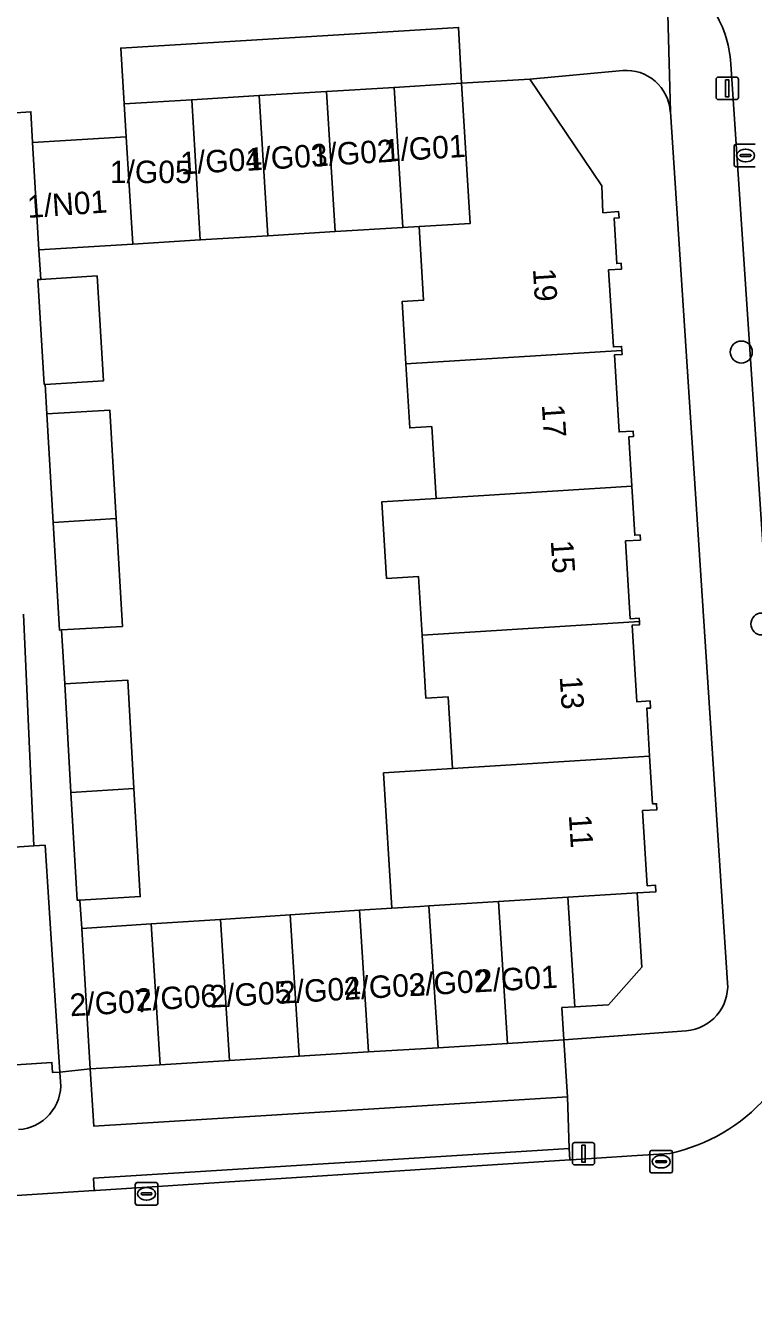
# Model space of a CAD drawing. Extents: x 159680 to 160786, y 387323 to 388340.
# Drawn here: x 160322.2 to 160354.6, y 387893.8 to 387950.4 of the extents above; entities that cross this region are included whole.
import ezdxf

# ---------------------------------------------------------------- set-up
doc = ezdxf.new("R2010")
doc.units = 0
for name, color, linetype in [('IMGEO_Boom', 7, 'Continuous'), ('IMGEO_Erf', 7, 'Continuous'), ('IMGEO_Kolk', 7, 'Continuous'), ('IMGEO_Lichtmast', 7, 'Continuous'), ('IMGEO_Pand', 7, 'Continuous'), ('IMGEO_Pand_nummerreeks', 7, 'Continuous'), ('IMGEO_Parkeervlak_open', 7, 'Continuous'), ('IMGEO_Rijbaan_lokaal_open', 7, 'Continuous'), ('IMGEO_Voetpad_open', 7, 'Continuous')]:
    doc.layers.add(name, color=color, linetype=linetype)

msp = doc.modelspace()

# ---------------------------------------------------------------- linework, layer by layer
at = {"layer": 'IMGEO_Boom'}
for centre in [(160354.038, 387935.874), (160354.952, 387923.765)]:
    msp.add_circle(centre, 0.489, dxfattribs=at)
at = {"layer": 'IMGEO_Erf'}
for points in [[(160348.763, 387948.411), (160344.628, 387948.029), (160347.824, 387943.279), (160347.88, 387942.08), (160348.578, 387942.13), (160348.595, 387941.846), (160348.373, 387941.833), (160348.496, 387939.815), (160348.691, 387939.827), (160348.707, 387939.568), (160348.131, 387939.532), (160348.341, 387936.102), (160348.705, 387936.124), (160348.716, 387935.948), (160348.727, 387935.768), (160348.388, 387935.747), (160348.598, 387932.317), (160349.22, 387932.356), (160349.235, 387932.112), (160349.029, 387932.099), (160349.163, 387929.908), (160349.297, 387927.716), (160349.531, 387927.73), (160349.545, 387927.501), (160348.884, 387927.461), (160349.096, 387923.998), (160349.491, 387924.022), (160349.5, 387923.875), (160349.508, 387923.73), (160349.173, 387923.71), (160349.381, 387920.301), (160349.977, 387920.338), (160349.996, 387920.024), (160349.827, 387920.014), (160349.958, 387917.882), (160350.088, 387915.751), (160350.263, 387915.762), (160350.28, 387915.493), (160349.646, 387915.454), (160349.851, 387912.108), (160350.22, 387912.131), (160350.238, 387911.845), (160349.406, 387911.793), (160349.609, 387908.481), (160348.132, 387906.81), (160346.627, 387906.718), (160346.051, 387906.683), (160346.139, 387905.243), (160351.582, 387905.65)], [(160353.43, 387907.794), (160350.879, 387946.572)], [(160320.114, 387913.724), (160322.529, 387913.883), (160322.069, 387924.199)], [(160323.729, 387903.383), (160323.7, 387903.815), (160323.368, 387903.793), (160323.338, 387904.244), (160320.125, 387904.033)]]:
    msp.add_lwpolyline(points, dxfattribs=at)
msp.add_lwpolyline([(160338.035, 387929.208), (160340.453, 387929.36), (160340.257, 387932.556), (160339.275, 387932.496), (160339.101, 387935.343), (160338.931, 387938.118), (160339.891, 387938.177), (160339.69, 387941.464), (160338.962, 387941.419), (160335.957, 387941.235), (160332.953, 387941.052), (160329.948, 387940.868), (160326.949, 387940.684), (160322.761, 387940.428), (160322.848, 387939.11), (160325.353, 387939.263), (160325.638, 387934.594), (160323.038, 387934.436), (160323.114, 387933.129), (160325.919, 387933.292), (160326.199, 387928.463), (160326.477, 387923.655), (160323.771, 387923.499), (160323.909, 387921.103), (160326.714, 387921.266), (160326.994, 387916.439), (160327.272, 387911.629), (160324.588, 387911.474), (160324.666, 387910.205), (160327.758, 387910.408), (160330.85, 387910.612), (160333.943, 387910.815), (160337.035, 387911.018), (160338.476, 387911.113), (160338.107, 387917.137), (160341.175, 387917.33), (160340.979, 387920.521), (160339.994, 387920.461), (160339.822, 387923.267), (160339.662, 387925.886), (160338.244, 387925.796)], close=True, dxfattribs=at)
for centre, radius, start, end in [((160348.905, 387946.438), 1.978, 3.8882, 94.1245), ((160351.416, 387907.662), 2.018, 274.7187, 3.7626), ((160321.734, 387903.252), 2, 273.5354, 3.7618)]:
    msp.add_arc(centre, radius, start, end, dxfattribs=at)
at = {"layer": 'IMGEO_Kolk'}
for p, q in [((160353.728, 387944.197), (160353.728, 387945.049)), ((160353.803, 387945.123), (160354.655, 387945.123)), ((160354.216, 387944.903), (160354.241, 387944.903)), ((160354.655, 387944.123), (160353.803, 387944.123)), ((160353.987, 387944.617), (160353.987, 387944.629)), ((160354.425, 387944.58), (160354.027, 387944.58)), ((160354.03, 387944.666), (160354.428, 387944.666)), ((160354.239, 387944.343), (160354.214, 387944.343)), ((160354.471, 387944.629), (160354.471, 387944.617)), ((160349.971, 387899.401), (160349.971, 387900.253)), ((160350.046, 387900.327), (160350.898, 387900.327)), ((160350.459, 387900.107), (160350.484, 387900.107)), ((160350.972, 387900.253), (160350.972, 387899.401)), ((160350.23, 387899.821), (160350.23, 387899.833)), ((160350.668, 387899.784), (160350.27, 387899.784)), ((160350.273, 387899.87), (160350.671, 387899.87)), ((160350.482, 387899.547), (160350.457, 387899.547)), ((160350.714, 387899.833), (160350.714, 387899.821)), ((160327.055, 387897.967), (160327.055, 387898.819)), ((160327.13, 387898.893), (160327.982, 387898.893)), ((160328.056, 387898.819), (160328.056, 387897.967)), ((160350.898, 387899.327), (160350.046, 387899.327)), ((160327.314, 387898.387), (160327.314, 387898.399)), ((160327.752, 387898.35), (160327.354, 387898.35)), ((160327.357, 387898.436), (160327.755, 387898.436)), ((160327.543, 387898.673), (160327.568, 387898.673)), ((160327.798, 387898.399), (160327.798, 387898.387)), ((160327.982, 387897.893), (160327.13, 387897.893)), ((160327.566, 387898.113), (160327.541, 387898.113))]:
    msp.add_line(p, q, dxfattribs=at)
for points in [[(160353.728, 387944.197), (160353.728, 387945.049)], [(160353.803, 387945.123), (160354.655, 387945.123)], [(160354.655, 387944.123), (160353.803, 387944.123)], [(160349.971, 387899.401), (160349.971, 387900.253)], [(160350.046, 387900.327), (160350.898, 387900.327)], [(160350.972, 387900.253), (160350.972, 387899.401)], [(160327.055, 387897.967), (160327.055, 387898.819)], [(160327.13, 387898.893), (160327.982, 387898.893)], [(160328.056, 387898.819), (160328.056, 387897.967)], [(160350.898, 387899.327), (160350.046, 387899.327)], [(160327.982, 387897.893), (160327.13, 387897.893)]]:
    msp.add_lwpolyline(points, dxfattribs=at)
for centre, radius, start, end in [((160353.805, 387945.047), 0.0765, 91.552, 178.448), ((160353.805, 387945.047), 0.0765, 91.552, 178.448), ((160353.805, 387944.199), 0.0765, 181.552, 268.448), ((160353.805, 387944.199), 0.0765, 181.552, 268.448), ((160354.027, 387944.626), 0.0403, 85.8775, 175.7526), ((160354.024, 387944.616), 0.0366, 178.938, 274.7102), ((160354.428, 387944.623), 0.043, 264.8664, 352.4533), ((160354.432, 387944.628), 0.0386, 1.7309, 96.639), ((160350.048, 387900.251), 0.0765, 91.552, 178.448), ((160350.048, 387900.251), 0.0765, 91.552, 178.448), ((160350.896, 387900.251), 0.0765, 1.552, 88.448), ((160350.896, 387900.251), 0.0765, 1.552, 88.448), ((160350.048, 387899.403), 0.0765, 181.552, 268.448), ((160350.048, 387899.403), 0.0765, 181.552, 268.448), ((160350.27, 387899.83), 0.0403, 85.8775, 175.7526), ((160350.267, 387899.82), 0.0366, 178.938, 274.7102), ((160350.671, 387899.827), 0.043, 264.8664, 352.4533), ((160350.675, 387899.832), 0.0386, 1.7309, 96.639), ((160350.896, 387899.403), 0.0765, 271.552, 358.448), ((160350.896, 387899.403), 0.0765, 271.552, 358.448), ((160327.132, 387898.817), 0.0765, 91.552, 178.448), ((160327.132, 387898.817), 0.0765, 91.552, 178.448), ((160327.98, 387898.817), 0.0765, 1.552, 88.448), ((160327.98, 387898.817), 0.0765, 1.552, 88.448), ((160327.354, 387898.396), 0.0403, 85.8775, 175.7526), ((160327.351, 387898.386), 0.0366, 178.938, 274.7102), ((160327.755, 387898.393), 0.043, 264.8664, 352.4533), ((160327.759, 387898.398), 0.0386, 1.7309, 96.639), ((160327.132, 387897.969), 0.0765, 181.552, 268.448), ((160327.132, 387897.969), 0.0765, 181.552, 268.448), ((160327.98, 387897.969), 0.0765, 271.552, 358.448), ((160327.98, 387897.969), 0.0765, 271.552, 358.448)]:
    msp.add_arc(centre, radius, start, end, dxfattribs=at)
for centre, major_axis, ratio, start_param, end_param in [((160354.215, 387944.623), (-0.387, 0.002), 0.722429, 4.712389, 7.853982), ((160354.24, 387944.623), (-0.39, 0.002), 0.717154, 1.570796, 4.712389), ((160350.458, 387899.827), (-0.387, 0.002), 0.722429, 4.712389, 7.853982), ((160350.483, 387899.827), (-0.39, 0.002), 0.717154, 1.570796, 4.712389), ((160327.542, 387898.393), (-0.387, 0.002), 0.722429, 4.712389, 7.853982), ((160327.567, 387898.393), (-0.39, 0.002), 0.717154, 1.570796, 4.712389)]:
    msp.add_ellipse(centre, major_axis=major_axis, ratio=ratio, start_param=start_param, end_param=end_param, dxfattribs=at)
at = {"layer": 'IMGEO_Lichtmast'}
for p, q in [((160353.017, 387948.114), (160353.807, 387948.114)), ((160353.807, 387948.114), (160353.017, 387948.114)), ((160352.917, 387947.214), (160352.917, 387948.014)), ((160352.917, 387948.014), (160352.917, 387947.214)), ((160353.907, 387948.014), (160353.907, 387947.214)), ((160353.907, 387947.214), (160353.907, 387948.014)), ((160353.807, 387947.114), (160353.017, 387947.114)), ((160353.017, 387947.114), (160353.807, 387947.114)), ((160346.518, 387899.778), (160346.518, 387900.578)), ((160346.518, 387900.578), (160346.518, 387899.778)), ((160346.618, 387900.678), (160347.408, 387900.678)), ((160347.408, 387900.678), (160346.618, 387900.678)), ((160347.508, 387900.578), (160347.508, 387899.778)), ((160347.508, 387899.778), (160347.508, 387900.578)), ((160347.408, 387899.678), (160346.618, 387899.678)), ((160346.618, 387899.678), (160347.408, 387899.678))]:
    msp.add_line(p, q, dxfattribs=at)
for points in [[(160353.337, 387947.989), (160353.487, 387947.989), (160353.487, 387947.239), (160353.337, 387947.239), (160353.337, 387947.989)], [(160346.938, 387900.553), (160347.088, 387900.553), (160347.088, 387899.803), (160346.938, 387899.803), (160346.938, 387900.553)]]:
    msp.add_lwpolyline(points, dxfattribs=at)
for centre, start, end in [((160353.017, 387948.014), 90, 180), ((160353.017, 387948.014), 90, 180), ((160353.807, 387948.014), 0, 90), ((160353.807, 387948.014), 360, 90), ((160353.017, 387947.214), 180, 270), ((160353.017, 387947.214), 180, 270), ((160353.807, 387947.214), 270, 0), ((160353.807, 387947.214), 270, 0), ((160346.618, 387900.578), 90, 180), ((160346.618, 387900.578), 90, 180), ((160347.408, 387900.578), 0, 90), ((160347.408, 387900.578), 360, 90), ((160346.618, 387899.778), 180, 270), ((160346.618, 387899.778), 180, 270), ((160347.408, 387899.778), 270, 0), ((160347.408, 387899.778), 270, 0)]:
    msp.add_arc(centre, 0.1, start, end, dxfattribs=at)
at = {"layer": 'IMGEO_Pand'}
for points in [[(160338.962, 387941.419), (160338.58, 387947.659), (160335.575, 387947.475), (160335.957, 387941.235)], [(160339.69, 387941.464), (160341.966, 387941.603), (160341.585, 387947.843), (160338.58, 387947.659), (160338.962, 387941.419)], [(160341.585, 387947.843), (160341.966, 387941.603), (160339.69, 387941.464), (160339.891, 387938.177), (160338.931, 387938.118), (160339.101, 387935.343), (160348.716, 387935.948), (160348.705, 387936.124), (160348.341, 387936.102), (160348.131, 387939.532), (160348.707, 387939.568), (160348.691, 387939.827), (160348.496, 387939.815), (160348.373, 387941.833), (160348.595, 387941.846), (160348.578, 387942.13), (160347.88, 387942.08), (160347.824, 387943.279), (160344.628, 387948.029)], [(160326.949, 387940.684), (160329.948, 387940.868), (160329.566, 387947.107), (160326.561, 387946.923), (160326.652, 387945.46)], [(160332.953, 387941.052), (160332.571, 387947.291), (160329.566, 387947.107), (160329.948, 387940.868)], [(160335.957, 387941.235), (160335.575, 387947.475), (160332.571, 387947.291), (160332.953, 387941.052)], [(160326.652, 387945.46), (160322.469, 387945.204), (160322.761, 387940.428), (160326.949, 387940.684)], [(160322.848, 387939.11), (160322.717, 387939.102), (160323.002, 387934.434), (160323.038, 387934.436), (160325.638, 387934.594), (160325.353, 387939.263)], [(160339.101, 387935.343), (160339.275, 387932.496), (160340.257, 387932.556), (160340.453, 387929.36), (160349.163, 387929.908), (160349.029, 387932.099), (160349.235, 387932.112), (160349.22, 387932.356), (160348.598, 387932.317), (160348.388, 387935.747), (160348.727, 387935.768), (160348.716, 387935.948)], [(160323.394, 387928.287), (160326.199, 387928.463), (160325.919, 387933.292), (160323.114, 387933.129)], [(160340.453, 387929.36), (160338.035, 387929.208), (160338.244, 387925.796), (160339.662, 387925.886), (160339.822, 387923.267), (160349.5, 387923.875), (160349.491, 387924.022), (160349.096, 387923.998), (160348.884, 387927.461), (160349.545, 387927.501), (160349.531, 387927.73), (160349.297, 387927.716), (160349.163, 387929.908)], [(160326.199, 387928.463), (160323.394, 387928.287), (160323.672, 387923.493), (160323.771, 387923.499), (160326.477, 387923.655)], [(160349.958, 387917.882), (160349.827, 387920.014), (160349.996, 387920.024), (160349.977, 387920.338), (160349.381, 387920.301), (160349.173, 387923.71), (160349.508, 387923.73), (160349.5, 387923.875), (160339.822, 387923.267), (160339.994, 387920.461), (160340.979, 387920.521), (160341.175, 387917.33)], [(160326.714, 387921.266), (160323.909, 387921.103), (160324.189, 387916.262), (160326.994, 387916.439)], [(160346.313, 387911.6), (160349.406, 387911.793), (160350.238, 387911.845), (160350.22, 387912.131), (160349.851, 387912.108), (160349.646, 387915.454), (160350.28, 387915.493), (160350.263, 387915.762), (160350.088, 387915.751), (160349.958, 387917.882), (160341.175, 387917.33), (160338.107, 387917.137), (160338.476, 387911.113), (160339.726, 387911.19), (160340.127, 387911.215), (160343.22, 387911.408)], [(160326.994, 387916.439), (160324.189, 387916.262), (160324.467, 387911.467), (160324.588, 387911.474), (160327.272, 387911.629)], [(160323.373, 387908.805), (160323.039, 387913.916), (160322.529, 387913.883), (160320.114, 387913.724), (160320.179, 387912.74), (160316.95, 387912.529), (160317.542, 387903.499), (160319.812, 387903.648), (160319.83, 387903.37), (160320.167, 387903.392), (160320.125, 387904.033), (160323.338, 387904.244), (160323.368, 387903.793), (160323.7, 387903.815)], [(160343.626, 387905.089), (160343.22, 387911.408), (160340.127, 387911.215), (160340.533, 387904.9)], [(160346.139, 387905.243), (160346.051, 387906.683), (160346.627, 387906.718), (160346.313, 387911.6), (160343.22, 387911.408), (160343.626, 387905.089)], [(160349.406, 387911.793), (160346.313, 387911.6), (160346.627, 387906.718), (160348.132, 387906.81), (160349.609, 387908.481)], [(160334.347, 387904.521), (160333.943, 387910.815), (160330.85, 387910.612), (160331.253, 387904.332)], [(160337.44, 387904.71), (160337.035, 387911.018), (160333.943, 387910.815), (160334.347, 387904.521)], [(160340.533, 387904.9), (160340.127, 387911.215), (160339.726, 387911.19), (160338.476, 387911.113), (160337.035, 387911.018), (160337.44, 387904.71)], [(160328.16, 387904.142), (160327.758, 387910.408), (160324.666, 387910.205), (160325.049, 387903.952)], [(160331.253, 387904.332), (160330.85, 387910.612), (160327.758, 387910.408), (160328.16, 387904.142)]]:
    msp.add_lwpolyline(points, close=True, dxfattribs=at)
at = {"layer": 'IMGEO_Parkeervlak_open'}
for points in [[(160341.585, 387947.843), (160341.45, 387950.332), (160326.404, 387949.41), (160326.561, 387946.923), (160329.566, 387947.107), (160332.571, 387947.291), (160335.575, 387947.475), (160338.58, 387947.659)], [(160346.139, 387905.243), (160343.626, 387905.089), (160340.533, 387904.9), (160337.44, 387904.71), (160334.347, 387904.521), (160331.253, 387904.332), (160328.16, 387904.142), (160325.049, 387903.952), (160325.205, 387901.412), (160346.293, 387902.71)]]:
    msp.add_lwpolyline(points, close=True, dxfattribs=at)
at = {"layer": 'IMGEO_Rijbaan_lokaal_open'}
for points in [[(160353.567, 387948.697), (160356.372, 387906.608), (160363.415, 387906.907), (160363.004, 387913.344), (160362.671, 387918.554), (160360.845, 387947.157), (160360.041, 387959.352), (160359.807, 387962.908), (160358.017, 387990.056)], [(160350.858, 387900.194), (160349.167, 387900.085), (160346.459, 387899.91), (160346.406, 387899.907), (160325.275, 387898.544), (160325.222, 387898.541), (160306.069, 387897.305), (160271.708, 387895.221), (160268.249, 387894.972), (160262.473, 387894.557), (160240.065, 387893.034), (160236.587, 387892.825)]]:
    msp.add_lwpolyline(points, dxfattribs=at)
for centre, radius, start, end in [((160348.57, 387948.426), 5.005, 3.1057, 34.0357), ((160349.19, 387907.993), 7.975, 282.0699, 318.4975)]:
    msp.add_arc(centre, radius, start, end, dxfattribs=at)
at = {"layer": 'IMGEO_Voetpad_open'}
for points in [[(160350.879, 387946.572), (160350.712, 387953.106)], [(160350.712, 387953.106), (160350.879, 387946.572), (160353.43, 387907.794)], [(160320.831, 387947.181), (160320.846, 387946.472), (160322.403, 387946.57), (160322.469, 387945.204), (160326.652, 387945.46), (160326.561, 387946.923), (160326.404, 387949.41), (160341.45, 387950.332), (160341.585, 387947.843), (160344.628, 387948.029), (160348.763, 387948.411)], [(160356.372, 387906.608), (160353.567, 387948.697)], [(160322.069, 387924.199), (160322.529, 387913.883), (160323.039, 387913.916), (160323.373, 387908.805), (160323.7, 387903.815), (160325.049, 387903.952), (160324.666, 387910.205), (160324.588, 387911.474), (160324.467, 387911.467), (160324.189, 387916.262), (160323.909, 387921.103), (160323.771, 387923.499), (160323.672, 387923.493), (160323.394, 387928.287), (160323.114, 387933.129), (160323.038, 387934.436), (160323.002, 387934.434), (160322.717, 387939.102), (160322.848, 387939.11), (160322.761, 387940.428), (160322.469, 387945.204), (160322.403, 387946.57), (160320.846, 387946.472)], [(160351.582, 387905.65), (160346.139, 387905.243), (160346.293, 387902.71), (160346.373, 387900.414), (160346.406, 387899.907), (160346.459, 387899.91), (160349.167, 387900.085), (160350.858, 387900.194)], [(160306.069, 387897.305), (160325.222, 387898.541), (160325.187, 387899.09), (160346.373, 387900.414), (160346.293, 387902.71), (160325.205, 387901.412), (160325.049, 387903.952), (160323.7, 387903.815), (160323.729, 387903.383)]]:
    msp.add_lwpolyline(points, dxfattribs=at)
msp.add_lwpolyline([(160346.406, 387899.907), (160346.373, 387900.414), (160325.187, 387899.09), (160325.222, 387898.541), (160325.275, 387898.544)], close=True, dxfattribs=at)
for centre, radius, start, end in [((160348.57, 387948.426), 5.005, 3.1057, 34.0357), ((160348.905, 387946.438), 1.978, 3.8882, 94.1245), ((160351.416, 387907.662), 2.018, 274.7187, 3.7626), ((160321.734, 387903.252), 2, 273.5354, 3.7618), ((160349.19, 387907.993), 7.975, 282.0699, 318.4975)]:
    msp.add_arc(centre, radius, start, end, dxfattribs=at)

# ---------------------------------------------------------------- texts
at = {"layer": 'IMGEO_Pand_nummerreeks'}
for s, rotation, p in [('1/G02', 3.508, (160334.946, 387944.128)), ('1/G01', 3.508, (160338.148, 387944.342)), ('1/G04', 3.508, (160329.089, 387943.777)), ('1/G03', 3.508, (160332.007, 387943.939)), ('1/N01', 4.0078, (160322.273, 387941.842)), ('19', 273.76, (160344.757, 387939.573)), ('17', 273.76, (160345.155, 387933.522)), ('15', 273.76, (160345.552, 387927.47)), ('13', 273.76, (160345.95, 387921.419)), ('11', 273.76, (160346.356, 387915.254)), ('2/G01', 3.3058, (160342.252, 387907.363)), ('2/G05', 3.3058, (160330.391, 387906.677)), ('2/G04', 3.3058, (160333.486, 387906.857)), ('2/G03', 3.3058, (160336.371, 387907.023)), ('2/G02', 3.3058, (160339.251, 387907.19)), ('2/G07', 3.3058, (160324.163, 387906.297)), ('2/G06', 3.3058, (160327.087, 387906.525))]:
    msp.add_text(s, height=1, rotation=rotation, dxfattribs=at).set_placement(p)
msp.add_text('1/G05', height=1, dxfattribs=at).set_placement((160325.922, 387943.397))

doc.saveas('drawing.dxf')
